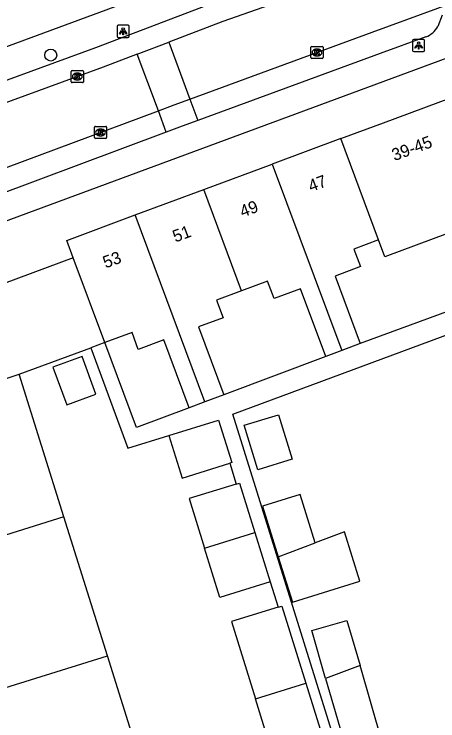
# Model space of a CAD drawing. Extents: x 158474 to 159560, y 388525 to 389605.
# Drawn here: x 159109 to 159143.9, y 388649.8 to 388708 of the extents above; entities that cross this region are included whole.
import ezdxf

# ---------------------------------------------------------------- set-up
doc = ezdxf.new("R2010")
doc.units = 0
for name, color, linetype in [('IMGEO_Boom', 7, 'Continuous'), ('IMGEO_Kolk', 7, 'Continuous'), ('IMGEO_Lichtpunt', 7, 'Continuous'), ('IMGEO_Pand', 7, 'Continuous'), ('IMGEO_Pand_nummerreeks', 7, 'Continuous'), ('IMGEO_Parkeervlak_open', 7, 'Continuous'), ('IMGEO_Rijbaan_lokaal_open', 7, 'Continuous'), ('IMGEO_Voetpad_open', 7, 'Continuous')]:
    doc.layers.add(name, color=color, linetype=linetype)

msp = doc.modelspace()

# ---------------------------------------------------------------- linework, layer by layer
at = {"layer": 'IMGEO_Boom'}
msp.add_circle((159112.052, 388704.65), 0.489, dxfattribs=at)
at = {"layer": 'IMGEO_Kolk'}
for p, q in [((159133.442, 388704.442), (159133.442, 388705.294)), ((159133.517, 388705.368), (159134.369, 388705.368)), ((159133.93, 388705.148), (159133.955, 388705.148)), ((159134.443, 388705.294), (159134.443, 388704.442)), ((159134.369, 388704.368), (159133.517, 388704.368)), ((159133.953, 388704.588), (159133.928, 388704.588)), ((159113.735, 388702.459), (159113.735, 388703.311)), ((159113.81, 388703.385), (159114.662, 388703.385)), ((159114.223, 388703.165), (159114.248, 388703.165)), ((159114.736, 388703.311), (159114.736, 388702.459)), ((159114.246, 388702.605), (159114.221, 388702.605)), ((159114.662, 388702.385), (159113.81, 388702.385)), ((159115.641, 388697.858), (159115.641, 388698.71)), ((159115.716, 388698.784), (159116.568, 388698.784)), ((159116.129, 388698.564), (159116.154, 388698.564)), ((159116.642, 388698.71), (159116.642, 388697.858)), ((159116.152, 388698.004), (159116.127, 388698.004)), ((159116.568, 388697.784), (159115.716, 388697.784))]:
    msp.add_line(p, q, dxfattribs=at)
for points in [[(159133.442, 388704.442), (159133.442, 388705.294)], [(159133.517, 388705.368), (159134.369, 388705.368)], [(159133.763, 388705.068), (159133.886, 388705.068), (159133.886, 388704.917), (159134.016, 388705.068), (159134.18, 388705.068), (159134.034, 388704.917), (159134.187, 388704.668), (159134.035, 388704.668), (159133.95, 388704.832), (159133.886, 388704.765), (159133.886, 388704.668), (159133.763, 388704.668), (159133.763, 388705.068)], [(159134.443, 388705.294), (159134.443, 388704.442)], [(159134.369, 388704.368), (159133.517, 388704.368)], [(159113.735, 388702.459), (159113.735, 388703.311)], [(159113.81, 388703.385), (159114.662, 388703.385)], [(159114.736, 388703.311), (159114.736, 388702.459)], [(159114.056, 388703.085), (159114.179, 388703.085), (159114.179, 388702.934), (159114.309, 388703.085), (159114.473, 388703.085), (159114.327, 388702.934), (159114.48, 388702.685), (159114.328, 388702.685), (159114.243, 388702.849), (159114.179, 388702.782), (159114.179, 388702.685), (159114.056, 388702.685), (159114.056, 388703.085)], [(159114.662, 388702.385), (159113.81, 388702.385)], [(159115.641, 388697.858), (159115.641, 388698.71)], [(159115.716, 388698.784), (159116.568, 388698.784)], [(159115.962, 388698.484), (159116.085, 388698.484), (159116.085, 388698.333), (159116.215, 388698.484), (159116.379, 388698.484), (159116.233, 388698.333), (159116.386, 388698.084), (159116.234, 388698.084), (159116.149, 388698.248), (159116.085, 388698.181), (159116.085, 388698.084), (159115.962, 388698.084), (159115.962, 388698.484)], [(159116.642, 388698.71), (159116.642, 388697.858)], [(159116.568, 388697.784), (159115.716, 388697.784)]]:
    msp.add_lwpolyline(points, dxfattribs=at)
for centre, start, end in [((159133.519, 388705.292), 91.55205, 178.44795), ((159133.519, 388705.292), 91.55205, 178.44795), ((159134.367, 388705.292), 1.55205, 88.44795), ((159134.367, 388705.292), 1.55205, 88.44795), ((159133.519, 388704.444), 181.55205, 268.44795), ((159133.519, 388704.444), 181.55205, 268.44795), ((159134.367, 388704.444), 271.55205, 358.44795), ((159134.367, 388704.444), 271.55205, 358.44795), ((159113.812, 388703.309), 91.55205, 178.44795), ((159113.812, 388703.309), 91.55205, 178.44795), ((159114.66, 388703.309), 1.55205, 88.44795), ((159114.66, 388703.309), 1.55205, 88.44795), ((159113.812, 388702.461), 181.55205, 268.44795), ((159113.812, 388702.461), 181.55205, 268.44795), ((159114.66, 388702.461), 271.55205, 358.44795), ((159114.66, 388702.461), 271.55205, 358.44795), ((159115.718, 388698.708), 91.55205, 178.44795), ((159115.718, 388698.708), 91.55205, 178.44795), ((159116.566, 388698.708), 1.55205, 88.44795), ((159116.566, 388698.708), 1.55205, 88.44795), ((159115.718, 388697.86), 181.55205, 268.44795), ((159115.718, 388697.86), 181.55205, 268.44795), ((159116.566, 388697.86), 271.55205, 358.44795), ((159116.566, 388697.86), 271.55205, 358.44795)]:
    msp.add_arc(centre, 0.0765, start, end, dxfattribs=at)
for centre, major_axis, ratio, start_param, end_param in [((159133.929, 388704.868), (-0.387, 0.002), 0.722429, 4.712389, 7.853982), ((159133.954, 388704.868), (-0.39, 0.002), 0.717154, 1.570796, 4.712389), ((159114.222, 388702.885), (-0.387, 0.002), 0.722429, 4.712389, 7.853982), ((159114.247, 388702.885), (-0.39, 0.002), 0.717154, 1.570796, 4.712389), ((159116.128, 388698.284), (-0.387, 0.002), 0.722429, 4.712389, 7.853982), ((159116.153, 388698.284), (-0.39, 0.002), 0.717154, 1.570796, 4.712389)]:
    msp.add_ellipse(centre, major_axis=major_axis, ratio=ratio, start_param=start_param, end_param=end_param, dxfattribs=at)
at = {"layer": 'IMGEO_Lichtpunt'}
for p, q in [((159117.504, 388707.013), (159117.504, 388706.206)), ((159117.504, 388707.013), (159117.504, 388706.206)), ((159118.406, 388707.108), (159117.598, 388707.108)), ((159118.406, 388707.108), (159117.598, 388707.108)), ((159118.5, 388706.206), (159118.5, 388707.013)), ((159118.5, 388706.206), (159118.5, 388707.013)), ((159117.598, 388706.112), (159118.406, 388706.112)), ((159117.598, 388706.112), (159118.406, 388706.112)), ((159141.799, 388705.841), (159141.799, 388705.034)), ((159141.799, 388705.841), (159141.799, 388705.034)), ((159142.701, 388705.936), (159141.893, 388705.936)), ((159142.701, 388705.936), (159141.893, 388705.936)), ((159142.795, 388705.034), (159142.795, 388705.841)), ((159142.795, 388705.034), (159142.795, 388705.841)), ((159141.893, 388704.94), (159142.701, 388704.94)), ((159141.893, 388704.94), (159142.701, 388704.94))]:
    msp.add_line(p, q, dxfattribs=at)
for points in [[(159117.878, 388706.677), (159117.917, 388706.649), (159117.729, 388706.387), (159117.691, 388706.414), (159117.878, 388706.677)], [(159117.98, 388706.629), (159118.027, 388706.629), (159118.027, 388706.307), (159117.98, 388706.307), (159117.98, 388706.629)], [(159118.09, 388706.649), (159118.128, 388706.676), (159118.315, 388706.414), (159118.276, 388706.386), (159118.09, 388706.649)], [(159142.173, 388705.505), (159142.212, 388705.477), (159142.024, 388705.215), (159141.986, 388705.242), (159142.173, 388705.505)], [(159142.275, 388705.457), (159142.322, 388705.457), (159142.322, 388705.135), (159142.275, 388705.135), (159142.275, 388705.457)], [(159142.385, 388705.477), (159142.423, 388705.504), (159142.61, 388705.242), (159142.571, 388705.214), (159142.385, 388705.477)]]:
    msp.add_lwpolyline(points, dxfattribs=at)
for centre in [(159118.003, 388706.811), (159142.298, 388705.639)]:
    msp.add_circle(centre, 0.0994, dxfattribs=at)
for centre, start, end in [((159117.598, 388707.013), 90, 180), ((159117.598, 388707.013), 90, 180), ((159118.406, 388707.013), 0, 90), ((159118.406, 388707.013), 0, 90), ((159117.598, 388706.206), 180, 270), ((159117.598, 388706.206), 180, 270), ((159118.406, 388706.206), 270, 0), ((159118.406, 388706.206), 270, 360), ((159141.893, 388705.841), 90, 180), ((159141.893, 388705.841), 90, 180), ((159142.701, 388705.841), 0, 90), ((159142.701, 388705.841), 0, 90), ((159141.893, 388705.034), 180, 270), ((159141.893, 388705.034), 180, 270), ((159142.701, 388705.034), 270, 0), ((159142.701, 388705.034), 270, 360)]:
    msp.add_arc(centre, 0.0946, start, end, dxfattribs=at)
at = {"layer": 'IMGEO_Pand'}
for points in [[(159135.89, 388697.773), (159139.398, 388699.078), (159143.898, 388700.753), (159147.454, 388702.076), (159149.012, 388697.888), (159151.842, 388698.941), (159156.024, 388687.706)], [(159135.89, 388697.773), (159130.261, 388695.678)], [(159138.996, 388689.432), (159135.89, 388697.773)], [(159124.631, 388693.583), (159130.261, 388695.678)], [(159130.261, 388695.678), (159135.974, 388680.324)], [(159119.001, 388691.488), (159124.631, 388693.583)], [(159127.741, 388685.227), (159124.631, 388693.583)], [(159153.128, 388686.628), (159151.013, 388692.312), (159139.516, 388688.034), (159138.996, 388689.432)], [(159113.902, 388687.967), (159113.372, 388689.393), (159119.001, 388691.488)], [(159124.731, 388676.087), (159119.001, 388691.488)], [(159138.996, 388689.432), (159136.984, 388688.684), (159137.521, 388687.239), (159135.429, 388686.46), (159137.502, 388680.892)], [(159113.902, 388687.967), (159098.765, 388682.333), (159100.912, 388675.494)], [(159116.505, 388680.978), (159113.902, 388687.967)], [(159134.658, 388679.834), (159132.584, 388685.409), (159130.414, 388684.601), (159129.884, 388686.024), (159127.741, 388685.227)], [(159127.741, 388685.227), (159125.686, 388684.462), (159126.22, 388683.026), (159124.202, 388682.275), (159126.29, 388676.667)], [(159123.439, 388675.606), (159121.36, 388681.192), (159119.25, 388680.407), (159118.733, 388681.798), (159116.505, 388680.978)], [(159116.505, 388680.978), (159115.34, 388680.55)], [(159109.442, 388678.38), (159115.34, 388680.55)], [(159137.502, 388680.892), (159135.974, 388680.324)], [(159112.228, 388678.951), (159113.368, 388675.853), (159115.762, 388676.733), (159114.622, 388679.832), (159112.228, 388678.951)], [(159135.974, 388680.324), (159134.658, 388679.834)], [(159100.912, 388675.494), (159109.442, 388678.38)], [(159113.123, 388666.638), (159109.442, 388678.38)], [(159126.29, 388676.667), (159124.731, 388676.087)], [(159124.731, 388676.087), (159123.439, 388675.606)], [(159121.761, 388673.327), (159125.843, 388674.602), (159126.937, 388671.1), (159126.766, 388671.047)], [(159131.902, 388671.381), (159129.077, 388670.511), (159127.951, 388674.168), (159130.775, 388675.038), (159131.902, 388671.381)], [(159121.761, 388673.327), (159122.856, 388669.825), (159126.766, 388671.047)], [(159127.298, 388669.331), (159127.565, 388669.414), (159128.83, 388665.343)], [(159127.298, 388669.331), (159123.43, 388668.13), (159124.695, 388664.059)], [(159133.795, 388664.482), (159132.549, 388668.462), (159129.462, 388667.496), (159130.761, 388663.349)], [(159113.123, 388666.638), (159103.059, 388663.483)], [(159116.71, 388655.198), (159113.123, 388666.638)], [(159124.695, 388664.059), (159128.83, 388665.343)], [(159128.83, 388665.343), (159130.095, 388661.272)], [(159130.761, 388663.349), (159131.931, 388659.61), (159137.474, 388661.346), (159136.21, 388665.383), (159133.795, 388664.482)], [(159130.761, 388663.349), (159133.795, 388664.482)], [(159130.095, 388661.272), (159125.96, 388659.988), (159124.695, 388664.059)], [(159130.74, 388659.189), (159126.91, 388658.002), (159128.877, 388651.657)], [(159130.74, 388659.189), (159131.051, 388659.285), (159133.018, 388652.94)], [(159134.649, 388653.326), (159133.507, 388657.266), (159136.398, 388658.104), (159137.479, 388654.38)], [(159106.567, 388652.018), (159116.71, 388655.198)], [(159106.567, 388652.018), (159108.121, 388647.066), (159107.527, 388646.88), (159107.632, 388646.547), (159107.812, 388646.604), (159108.113, 388645.644), (159107.959, 388645.596), (159108.064, 388645.263), (159108.614, 388645.435), (159110.216, 388640.33), (159114.987, 388641.827), (159120.372, 388643.517), (159116.71, 388655.198)], [(159137.479, 388654.38), (159134.649, 388653.326)], [(159139.306, 388648.077), (159137.479, 388654.38)], [(159134.649, 388653.326), (159136.476, 388647.027)], [(159128.877, 388651.657), (159133.018, 388652.94)], [(159133.018, 388652.94), (159134.984, 388646.594), (159130.843, 388645.311)], [(159130.843, 388645.311), (159128.877, 388651.657)]]:
    msp.add_lwpolyline(points, dxfattribs=at)
at = {"layer": 'IMGEO_Parkeervlak_open'}
for points in [[(159123.494, 388701.022), (159124.146, 388699.261)], [(159121.549, 388698.298), (159120.897, 388700.059)]]:
    msp.add_lwpolyline(points, dxfattribs=at)
at = {"layer": 'IMGEO_Rijbaan_lokaal_open'}
for points in [[(159133.876, 388710.139), (159126.21, 388707.414), (159121.757, 388705.716)], [(159123.494, 388701.022), (159138.476, 388706.537), (159145.31, 388709.044)], [(159119.167, 388704.729), (159121.757, 388705.716)], [(159121.757, 388705.716), (159123.494, 388701.022)], [(159119.167, 388704.729), (159116.365, 388703.661), (159106.51, 388700.06), (159098.3, 388697.048)], [(159120.897, 388700.059), (159119.167, 388704.729)], [(159120.897, 388700.059), (159122.208, 388700.549), (159123.494, 388701.022)], [(159100.077, 388692.3), (159101.316, 388692.748), (159120.897, 388700.059)]]:
    msp.add_lwpolyline(points, dxfattribs=at)
at = {"layer": 'IMGEO_Voetpad_open'}
for points in [[(159138.036, 388716.321), (159090.691, 388698.796)], [(159100.493, 388699.696), (159105.915, 388701.685), (159115.76, 388705.283), (159125.612, 388709.038), (159130.293, 388710.702)], [(159144.237, 388707.945), (159143.879, 388707.013)], [(159095.68, 388686.316), (159149.911, 388706.384)], [(159142.893, 388706.156), (159139.124, 388704.774), (159124.146, 388699.261)], [(159124.146, 388699.261), (159122.861, 388698.788), (159121.549, 388698.298)], [(159121.549, 388698.298), (159103.786, 388691.665)], [(159136.476, 388647.027), (159135.832, 388646.84), (159127.015, 388675.098), (159157.256, 388686.318)], [(159153.128, 388686.628), (159137.502, 388680.892)], [(159123.439, 388675.606), (159119.106, 388673.993), (159116.505, 388680.978)], [(159115.34, 388680.55), (159118.385, 388672.273), (159121.761, 388673.327)], [(159134.658, 388679.834), (159126.29, 388676.667)], [(159126.766, 388671.047), (159127.298, 388669.331)], [(159130.095, 388661.272), (159130.74, 388659.189)]]:
    msp.add_lwpolyline(points, dxfattribs=at)
msp.add_arc((159142.26, 388707.879), 1.836, 290.1543, 331.83797, dxfattribs=at)

# ---------------------------------------------------------------- texts
at = {"layer": 'IMGEO_Pand_nummerreeks'}
for s, rotation, p in [('39-45', 20.41039, (159140.307, 388695.917)), ('47', 20.41259, (159133.445, 388693.363)), ('49', 20.41259, (159127.815, 388691.268)), ('51', 20.41259, (159122.292, 388689.213)), ('53', 20.41259, (159116.556, 388687.078))]:
    msp.add_text(s, height=1, rotation=rotation, dxfattribs=at).set_placement(p)

doc.saveas('drawing.dxf')
